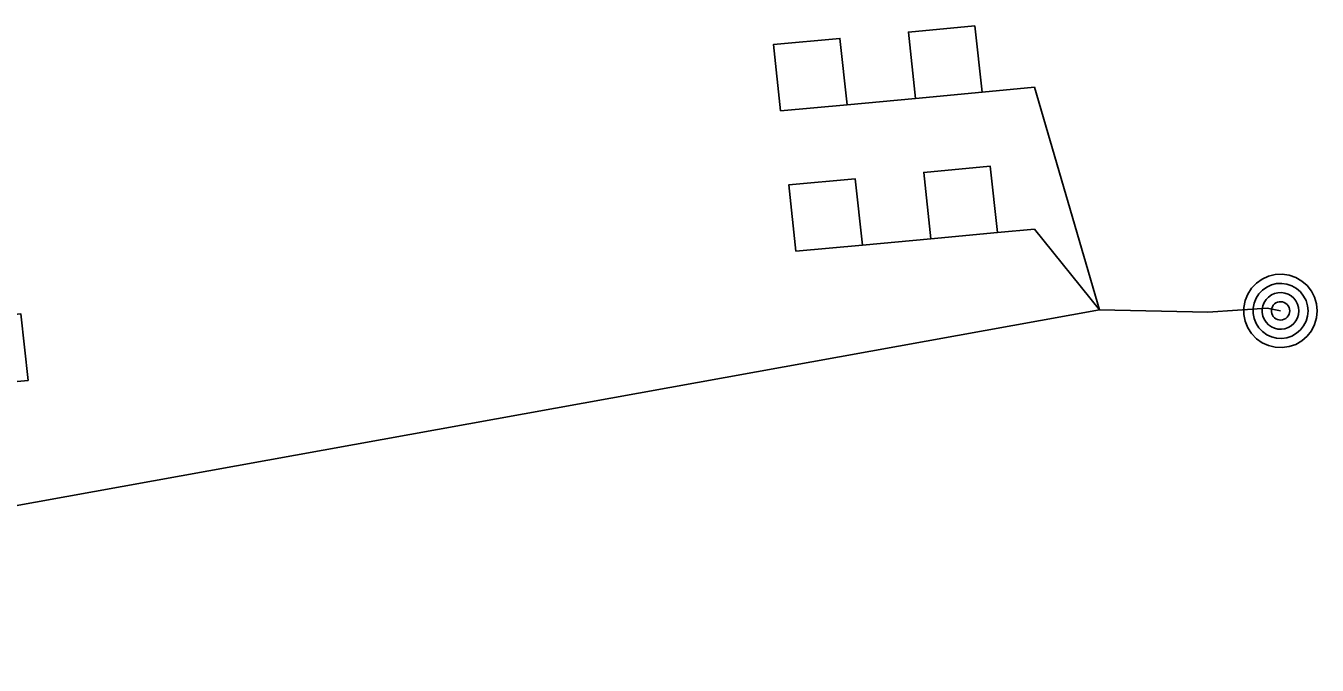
# Model space of a CAD drawing. Extents: x 596028 to 606371, y 330010 to 403088.
# Drawn here: x 602027.9 to 602144, y 355193.1 to 355250.6 of the extents above; entities that cross this region are included whole.
import ezdxf

# ---------------------------------------------------------------- set-up
doc = ezdxf.new("R2010")
doc.units = 0
for name, color, linetype in [('E_FTMS_Conduit', 7, 'Continuous'), ('E_FTMS_Loop', 7, 'Continuous'), ('E_MISCPROP', 7, 'Continuous')]:
    doc.layers.add(name, color=color, linetype=linetype)

msp = doc.modelspace()

# ---------------------------------------------------------------- linework, layer by layer
at = {"layer": 'E_FTMS_Conduit'}
msp.add_lwpolyline([(601872.63, 355193.15), (601873.78, 355193.98), (601881.93, 355196.94), (601914.59, 355205.04), (601922.7, 355206.35), (601924.11, 355206.57), (601934.63, 355207.55), (601949.8, 355209.25), (601963.51, 355208.96), (601976.42, 355205.9), (601988.71, 355202.07), (601989.45, 355202.1), (601991.2, 355202.16), (601997.9, 355202.23), (602124.45, 355225.08), (602134.18, 355224.88), (602139.51, 355225.23), (602140.71, 355224.99)], dxfattribs=at)
at = {"layer": 'E_FTMS_Loop'}
for p, q in [((602118.59, 355245.08), (602113.88, 355244.64)), ((602124.45, 355225.08), (602118.59, 355245.08)), ((602107.91, 355244.08), (602101.75, 355243.51)), ((602101.75, 355243.51), (602095.77, 355242.96)), ((602118.58, 355232.33), (602115.26, 355232.02)), ((602124.45, 355225.08), (602118.58, 355232.33)), ((602109.28, 355231.47), (602103.12, 355230.9))]:
    msp.add_line(p, q, dxfattribs=at)
for points in [[(602107.91, 355244.08), (602113.88, 355244.64), (602113.23, 355250.6), (602107.26, 355250.05), (602107.91, 355244.08)], [(602095.77, 355242.96), (602101.75, 355243.51), (602101.1, 355249.48), (602095.12, 355248.92), (602095.77, 355242.96)], [(602109.28, 355231.47), (602115.26, 355232.02), (602114.61, 355237.99), (602108.63, 355237.43), (602109.28, 355231.47)], [(602097.15, 355230.34), (602103.12, 355230.9), (602102.47, 355236.86), (602096.5, 355236.31), (602097.15, 355230.34)], [(602022.14, 355218.19), (602028.11, 355218.74), (602027.46, 355224.71), (602021.49, 355224.15), (602022.14, 355218.19)]]:
    msp.add_lwpolyline(points, dxfattribs=at)
at = {"layer": 'E_MISCPROP'}
for points in [[(602144.01, 355224.99), (602143.95, 355225.61), (602143.77, 355226.21), (602143.49, 355226.77), (602143.1, 355227.26), (602142.62, 355227.67), (602142.08, 355227.99), (602141.49, 355228.19), (602140.87, 355228.28), (602140.24, 355228.25), (602139.63, 355228.1), (602139.06, 355227.84), (602138.55, 355227.48), (602138.12, 355227.03), (602137.78, 355226.5), (602137.54, 355225.92), (602137.43, 355225.3), (602137.43, 355224.67), (602137.54, 355224.06), (602137.78, 355223.47), (602138.12, 355222.95), (602138.55, 355222.49), (602139.06, 355222.13), (602139.63, 355221.87), (602140.24, 355221.72), (602140.87, 355221.69), (602141.49, 355221.78), (602142.08, 355221.98), (602142.62, 355222.3), (602143.1, 355222.71), (602143.49, 355223.2), (602143.77, 355223.76), (602143.95, 355224.36), (602144.01, 355224.99)], [(602143.19, 355224.99), (602143.14, 355225.45), (602143.01, 355225.91), (602142.79, 355226.32), (602142.5, 355226.69), (602142.15, 355227), (602141.74, 355227.24), (602141.29, 355227.39), (602140.83, 355227.46), (602140.36, 355227.44), (602139.9, 355227.33), (602139.47, 355227.13), (602139.09, 355226.86), (602138.76, 355226.52), (602138.51, 355226.12), (602138.34, 355225.68), (602138.25, 355225.22), (602138.25, 355224.75), (602138.34, 355224.29), (602138.51, 355223.85), (602138.76, 355223.46), (602139.09, 355223.12), (602139.47, 355222.84), (602139.9, 355222.65), (602140.36, 355222.54), (602140.83, 355222.51), (602141.29, 355222.58), (602141.74, 355222.73), (602142.15, 355222.97), (602142.5, 355223.28), (602142.79, 355223.65), (602143.01, 355224.07), (602143.14, 355224.52), (602143.19, 355224.99)], [(602142.36, 355224.99), (602142.33, 355225.3), (602142.24, 355225.6), (602142.1, 355225.88), (602141.9, 355226.12), (602141.67, 355226.33), (602141.4, 355226.49), (602141.1, 355226.59), (602140.79, 355226.63), (602140.48, 355226.62), (602140.17, 355226.55), (602139.89, 355226.42), (602139.63, 355226.23), (602139.41, 355226.01), (602139.24, 355225.74), (602139.13, 355225.45), (602139.07, 355225.14), (602139.07, 355224.83), (602139.13, 355224.52), (602139.24, 355224.23), (602139.41, 355223.97), (602139.63, 355223.74), (602139.89, 355223.56), (602140.17, 355223.43), (602140.48, 355223.35), (602140.79, 355223.34), (602141.1, 355223.38), (602141.4, 355223.49), (602141.67, 355223.64), (602141.9, 355223.85), (602142.1, 355224.09), (602142.24, 355224.37), (602142.33, 355224.67), (602142.36, 355224.99)], [(602141.54, 355224.99), (602141.52, 355225.14), (602141.48, 355225.29), (602141.4, 355225.43), (602141.31, 355225.56), (602141.19, 355225.66), (602141.05, 355225.74), (602140.9, 355225.79), (602140.75, 355225.81), (602140.59, 355225.8), (602140.44, 355225.77), (602140.3, 355225.7), (602140.17, 355225.61), (602140.06, 355225.5), (602139.98, 355225.36), (602139.92, 355225.22), (602139.89, 355225.06), (602139.89, 355224.91), (602139.92, 355224.75), (602139.98, 355224.61), (602140.06, 355224.48), (602140.17, 355224.36), (602140.3, 355224.27), (602140.44, 355224.21), (602140.59, 355224.17), (602140.75, 355224.16), (602140.9, 355224.18), (602141.05, 355224.24), (602141.19, 355224.31), (602141.31, 355224.42), (602141.4, 355224.54), (602141.48, 355224.68), (602141.52, 355224.83), (602141.54, 355224.99)]]:
    msp.add_lwpolyline(points, dxfattribs=at)

doc.saveas('drawing.dxf')
